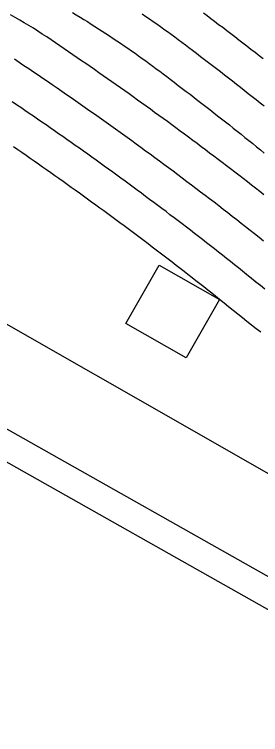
# Model space of a CAD drawing. Extents: x 6434771 to 6436222, y 5663454 to 5664782.
# Drawn here: x 6435448.41 to 6435450.97, y 5664051.7 to 5664059.19 of the extents above; entities that cross this region are included whole.
import ezdxf

# ---------------------------------------------------------------- set-up
doc = ezdxf.new("R2010")
doc.units = 0
for name, color, linetype in [('Warstwa 11', 7, 'Continuous'), ('Warstwa 35', 7, 'Continuous'), ('Warstwa 36', 7, 'Continuous'), ('Warstwa 7', 7, 'Continuous')]:
    doc.layers.add(name, color=color, linetype=linetype)

msp = doc.modelspace()

# ---------------------------------------------------------------- linework, layer by layer
at = {"layer": 'Warstwa 11'}
msp.add_lwpolyline([(6435449.917, 5664056.581), (6435450.543, 5664056.223), (6435450.195, 5664055.615), (6435449.57, 5664055.973)], close=True, dxfattribs=at)
at = {"layer": 'Warstwa 35'}
for points in [[(6435482.05, 5664029.82), (6435484.497, 5664034.423), (6435484.063, 5664034.673), (6435480.052, 5664036.933), (6435479.618, 5664037.18), (6435413.743, 5664074.44), (6435413.309, 5664074.688), (6435409.114, 5664077.07), (6435408.677, 5664077.313), (6435406.028, 5664072.701)], [(6435481.929, 5664030.232), (6435484.096, 5664034.308), (6435483.914, 5664034.412), (6435479.904, 5664036.672), (6435479.47, 5664036.919), (6435413.595, 5664074.179), (6435413.161, 5664074.427), (6435408.967, 5664076.808), (6435408.79, 5664076.907), (6435406.439, 5664072.814)]]:
    msp.add_lwpolyline(points, close=True, dxfattribs=at)
at = {"layer": 'Warstwa 36'}
for points in [[(6435448.611, 5664059.046), (6435448.563, 5664059.074), (6435448.515, 5664059.103), (6435448.468, 5664059.13), (6435448.419, 5664059.159), (6435448.371, 5664059.186)], [(6435449.017, 5664059.209), (6435449.055, 5664059.185), (6435449.094, 5664059.162), (6435449.133, 5664059.137), (6435449.172, 5664059.114), (6435449.21, 5664059.089), (6435449.248, 5664059.065), (6435449.287, 5664059.04), (6435449.325, 5664059.015), (6435449.363, 5664058.99), (6435449.401, 5664058.965), (6435449.439, 5664058.939), (6435449.477, 5664058.914), (6435449.515, 5664058.889), (6435449.552, 5664058.863), (6435449.589, 5664058.838), (6435449.627, 5664058.811), (6435449.665, 5664058.785), (6435449.701, 5664058.758), (6435449.738, 5664058.732), (6435449.776, 5664058.705), (6435449.812, 5664058.679), (6435449.849, 5664058.651), (6435449.886, 5664058.624), (6435449.922, 5664058.598), (6435449.958, 5664058.57), (6435449.995, 5664058.542), (6435450.03, 5664058.514)], [(6435449.739, 5664059.196), (6435449.776, 5664059.169), (6435449.815, 5664059.144), (6435449.853, 5664059.117), (6435449.89, 5664059.091), (6435449.928, 5664059.064), (6435449.965, 5664059.037), (6435450.002, 5664059.01), (6435450.04, 5664058.983), (6435450.077, 5664058.956), (6435450.114, 5664058.928), (6435450.151, 5664058.901), (6435450.188, 5664058.872), (6435450.224, 5664058.845), (6435450.261, 5664058.817)], [(6435450.376, 5664059.206), (6435450.414, 5664059.178), (6435450.453, 5664059.148), (6435450.491, 5664059.119)], [(6435450.491, 5664059.119), (6435450.533, 5664059.086), (6435450.576, 5664059.055), (6435450.618, 5664059.022), (6435450.66, 5664058.991), (6435450.702, 5664058.958), (6435450.744, 5664058.926), (6435450.786, 5664058.893), (6435450.828, 5664058.862), (6435450.869, 5664058.829), (6435450.912, 5664058.797), (6435450.954, 5664058.763), (6435450.995, 5664058.731)], [(6435451.004, 5664057.312), (6435450.96, 5664057.346), (6435450.918, 5664057.38), (6435450.874, 5664057.414), (6435450.832, 5664057.448), (6435450.788, 5664057.481), (6435450.744, 5664057.515), (6435450.702, 5664057.547), (6435450.658, 5664057.581), (6435450.615, 5664057.614), (6435450.571, 5664057.648), (6435450.527, 5664057.68), (6435450.484, 5664057.714), (6435450.44, 5664057.746), (6435450.397, 5664057.78), (6435450.353, 5664057.812), (6435450.309, 5664057.846), (6435450.266, 5664057.878), (6435450.221, 5664057.911), (6435450.178, 5664057.943), (6435450.134, 5664057.976), (6435450.089, 5664058.009), (6435450.046, 5664058.041), (6435450.001, 5664058.074), (6435449.958, 5664058.106), (6435449.913, 5664058.139), (6435449.868, 5664058.17), (6435449.825, 5664058.203), (6435449.78, 5664058.234), (6435449.735, 5664058.267), (6435449.692, 5664058.298), (6435449.647, 5664058.331), (6435449.603, 5664058.362), (6435449.558, 5664058.394), (6435449.513, 5664058.426), (6435449.469, 5664058.457), (6435449.424, 5664058.489), (6435449.379, 5664058.52), (6435449.334, 5664058.552), (6435449.289, 5664058.583), (6435449.245, 5664058.615), (6435449.2, 5664058.646), (6435449.154, 5664058.677), (6435449.11, 5664058.708), (6435449.064, 5664058.739), (6435449.019, 5664058.77), (6435448.974, 5664058.801), (6435448.929, 5664058.832), (6435448.884, 5664058.863), (6435448.839, 5664058.894), (6435448.793, 5664058.924), (6435448.748, 5664058.955), (6435448.702, 5664058.985), (6435448.657, 5664059.016), (6435448.612, 5664059.046)], [(6435450.261, 5664058.817), (6435450.303, 5664058.785), (6435450.344, 5664058.752), (6435450.386, 5664058.721), (6435450.428, 5664058.689), (6435450.469, 5664058.658), (6435450.511, 5664058.625), (6435450.552, 5664058.594), (6435450.594, 5664058.561), (6435450.636, 5664058.53), (6435450.676, 5664058.497), (6435450.718, 5664058.465), (6435450.759, 5664058.433), (6435450.8, 5664058.401), (6435450.841, 5664058.368), (6435450.882, 5664058.336), (6435450.923, 5664058.304), (6435450.965, 5664058.271), (6435451.005, 5664058.238)], [(6435451, 5664056.831), (6435450.954, 5664056.867), (6435450.907, 5664056.905), (6435450.861, 5664056.941), (6435450.814, 5664056.978), (6435450.767, 5664057.014), (6435450.721, 5664057.051), (6435450.674, 5664057.087), (6435450.628, 5664057.124), (6435450.58, 5664057.161), (6435450.534, 5664057.197), (6435450.486, 5664057.234), (6435450.439, 5664057.269), (6435450.392, 5664057.306), (6435450.345, 5664057.341), (6435450.298, 5664057.378), (6435450.25, 5664057.414), (6435450.204, 5664057.449), (6435450.156, 5664057.486), (6435450.108, 5664057.521), (6435450.061, 5664057.557), (6435450.013, 5664057.592), (6435449.966, 5664057.628), (6435449.918, 5664057.663), (6435449.871, 5664057.698), (6435449.822, 5664057.734), (6435449.774, 5664057.768), (6435449.727, 5664057.804), (6435449.678, 5664057.839), (6435449.631, 5664057.874), (6435449.583, 5664057.909), (6435449.535, 5664057.943), (6435449.486, 5664057.978), (6435449.438, 5664058.012), (6435449.39, 5664058.047), (6435449.341, 5664058.082), (6435449.293, 5664058.116), (6435449.245, 5664058.151), (6435449.196, 5664058.184), (6435449.148, 5664058.219), (6435449.099, 5664058.253), (6435449.051, 5664058.287), (6435449.001, 5664058.321), (6435448.952, 5664058.354), (6435448.904, 5664058.389), (6435448.855, 5664058.422), (6435448.806, 5664058.456), (6435448.757, 5664058.49), (6435448.708, 5664058.523), (6435448.659, 5664058.556), (6435448.61, 5664058.589), (6435448.561, 5664058.623), (6435448.511, 5664058.656), (6435448.462, 5664058.689), (6435448.413, 5664058.722)], [(6435450.03, 5664058.514), (6435450.072, 5664058.483), (6435450.114, 5664058.451), (6435450.154, 5664058.42), (6435450.196, 5664058.388), (6435450.237, 5664058.358), (6435450.278, 5664058.325), (6435450.319, 5664058.294), (6435450.359, 5664058.262), (6435450.401, 5664058.231), (6435450.442, 5664058.199), (6435450.482, 5664058.167), (6435450.523, 5664058.135), (6435450.564, 5664058.103), (6435450.604, 5664058.071), (6435450.645, 5664058.039), (6435450.685, 5664058.007), (6435450.726, 5664057.975), (6435450.767, 5664057.942), (6435450.806, 5664057.91), (6435450.847, 5664057.877), (6435450.887, 5664057.845), (6435450.927, 5664057.812), (6435450.968, 5664057.78), (6435451.007, 5664057.746)], [(6435450.782, 5664056.518), (6435450.741, 5664056.552), (6435450.699, 5664056.584), (6435450.658, 5664056.618), (6435450.616, 5664056.65), (6435450.574, 5664056.683), (6435450.533, 5664056.716), (6435450.491, 5664056.749), (6435450.45, 5664056.781), (6435450.408, 5664056.814), (6435450.365, 5664056.846), (6435450.324, 5664056.879), (6435450.282, 5664056.911), (6435450.24, 5664056.944), (6435450.198, 5664056.976), (6435450.155, 5664057.009), (6435450.114, 5664057.041), (6435450.071, 5664057.073), (6435450.028, 5664057.105), (6435449.987, 5664057.137), (6435449.944, 5664057.169), (6435449.902, 5664057.201), (6435449.859, 5664057.232), (6435449.817, 5664057.265), (6435449.775, 5664057.296), (6435449.732, 5664057.328), (6435449.689, 5664057.359), (6435449.647, 5664057.391), (6435449.604, 5664057.422), (6435449.561, 5664057.454), (6435449.518, 5664057.485), (6435449.475, 5664057.517), (6435449.433, 5664057.548), (6435449.389, 5664057.579), (6435449.346, 5664057.61), (6435449.304, 5664057.641), (6435449.26, 5664057.673), (6435449.218, 5664057.703), (6435449.174, 5664057.735), (6435449.131, 5664057.765), (6435449.088, 5664057.796), (6435449.044, 5664057.826), (6435449.001, 5664057.857), (6435448.958, 5664057.887), (6435448.914, 5664057.918), (6435448.871, 5664057.948), (6435448.828, 5664057.979), (6435448.784, 5664058.009), (6435448.741, 5664058.04), (6435448.697, 5664058.069), (6435448.653, 5664058.1), (6435448.61, 5664058.13), (6435448.565, 5664058.16), (6435448.521, 5664058.189), (6435448.478, 5664058.22), (6435448.434, 5664058.25), (6435448.39, 5664058.279)], [(6435450.543, 5664056.223), (6435450.502, 5664056.256), (6435450.462, 5664056.288), (6435450.42, 5664056.32), (6435450.379, 5664056.353), (6435450.339, 5664056.385), (6435450.297, 5664056.418), (6435450.257, 5664056.449), (6435450.215, 5664056.482), (6435450.174, 5664056.514), (6435450.133, 5664056.546), (6435450.091, 5664056.578), (6435450.05, 5664056.61), (6435450.009, 5664056.642), (6435449.967, 5664056.674), (6435449.926, 5664056.705), (6435449.884, 5664056.737), (6435449.843, 5664056.769), (6435449.802, 5664056.801), (6435449.76, 5664056.832), (6435449.719, 5664056.864), (6435449.676, 5664056.895), (6435449.634, 5664056.926), (6435449.593, 5664056.958), (6435449.551, 5664056.989), (6435449.509, 5664057.021), (6435449.467, 5664057.051), (6435449.425, 5664057.083), (6435449.383, 5664057.113), (6435449.341, 5664057.145), (6435449.299, 5664057.175), (6435449.257, 5664057.206), (6435449.214, 5664057.237), (6435449.172, 5664057.268), (6435449.13, 5664057.298), (6435449.087, 5664057.329), (6435449.045, 5664057.359), (6435449.003, 5664057.39), (6435448.96, 5664057.42), (6435448.918, 5664057.451), (6435448.875, 5664057.481), (6435448.832, 5664057.511), (6435448.79, 5664057.541), (6435448.747, 5664057.571), (6435448.704, 5664057.601), (6435448.662, 5664057.631), (6435448.619, 5664057.661), (6435448.576, 5664057.691), (6435448.533, 5664057.72), (6435448.49, 5664057.751), (6435448.447, 5664057.78), (6435448.404, 5664057.81)], [(6435451.013, 5664056.331), (6435450.967, 5664056.369), (6435450.92, 5664056.405), (6435450.875, 5664056.443), (6435450.828, 5664056.481), (6435450.782, 5664056.518)], [(6435450.972, 5664056.365), (6435450.968, 5664056.369), (6435450.963, 5664056.372), (6435450.959, 5664056.375), (6435450.955, 5664056.379), (6435450.95, 5664056.382), (6435450.946, 5664056.385), (6435450.942, 5664056.389), (6435450.937, 5664056.392), (6435450.933, 5664056.396), (6435450.929, 5664056.399), (6435450.924, 5664056.402), (6435450.92, 5664056.406), (6435450.916, 5664056.41), (6435450.912, 5664056.413), (6435450.907, 5664056.417), (6435450.903, 5664056.42), (6435450.899, 5664056.424), (6435450.894, 5664056.427), (6435450.89, 5664056.43), (6435450.886, 5664056.434), (6435450.881, 5664056.437), (6435450.878, 5664056.441), (6435450.874, 5664056.444), (6435450.87, 5664056.447), (6435450.865, 5664056.451), (6435450.861, 5664056.454), (6435450.857, 5664056.458), (6435450.852, 5664056.461), (6435450.848, 5664056.464), (6435450.844, 5664056.468), (6435450.84, 5664056.471), (6435450.835, 5664056.475), (6435450.831, 5664056.479), (6435450.827, 5664056.482), (6435450.822, 5664056.486), (6435450.818, 5664056.489), (6435450.814, 5664056.493), (6435450.81, 5664056.496), (6435450.805, 5664056.499), (6435450.801, 5664056.503), (6435450.797, 5664056.506), (6435450.793, 5664056.51), (6435450.788, 5664056.513), (6435450.784, 5664056.517)], [(6435450.971, 5664055.883), (6435450.922, 5664055.919), (6435450.875, 5664055.957), (6435450.827, 5664055.995), (6435450.78, 5664056.032), (6435450.732, 5664056.07), (6435450.684, 5664056.108), (6435450.637, 5664056.146), (6435450.59, 5664056.184), (6435450.543, 5664056.223)]]:
    msp.add_lwpolyline(points, dxfattribs=at)
at = {"layer": 'Warstwa 7'}
msp.add_lwpolyline([(6435436.721, 5664062.82), (6435440.632, 5664060.373), (6435453.574, 5664052.966), (6435456.443, 5664051.212)], dxfattribs=at)

doc.saveas('drawing.dxf')
